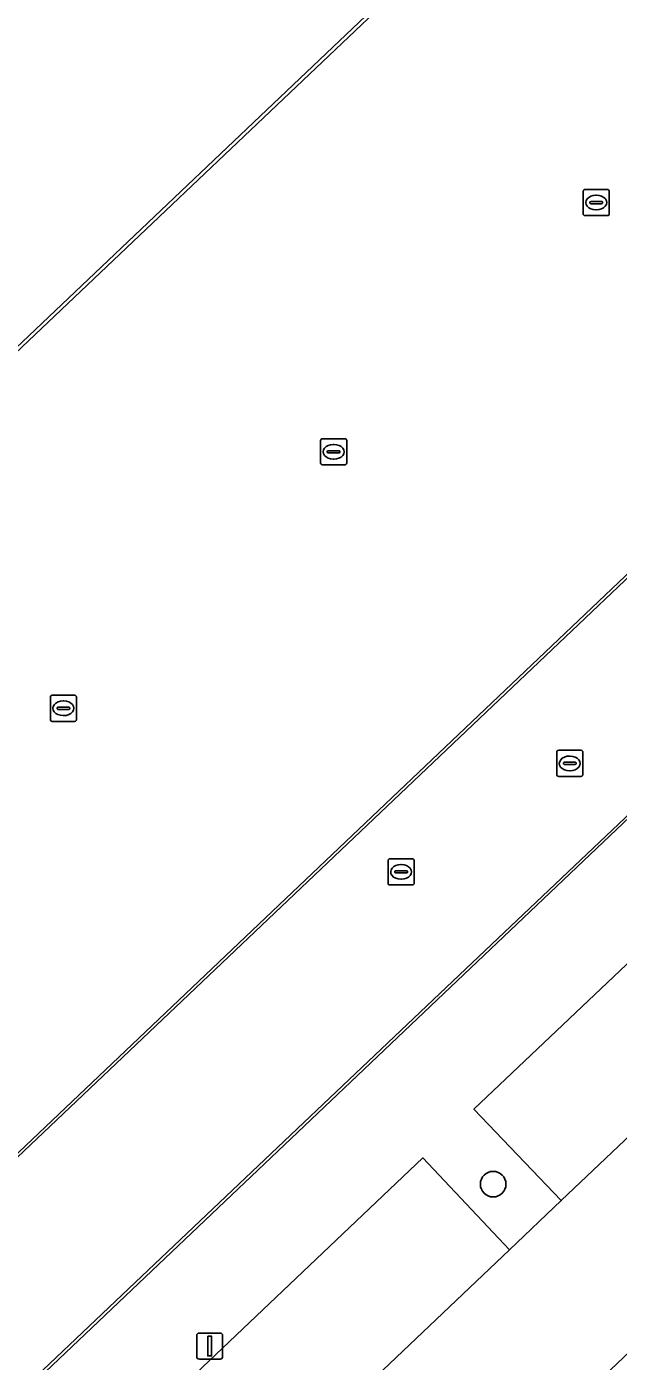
# Model space of a CAD drawing. Extents: x 156141 to 158132, y 385651 to 388333.
# Drawn here: x 156660.7 to 156683.3, y 388038.9 to 388090 of the extents above; entities that cross this region are included whole.
import ezdxf

# ---------------------------------------------------------------- set-up
doc = ezdxf.new("R2010")
doc.units = 0
for name, color, linetype in [('IMGEO_Boom', 7, 'Continuous'), ('IMGEO_Groenvoorziening', 7, 'Continuous'), ('IMGEO_Kolk', 7, 'Continuous'), ('IMGEO_Lichtmast', 7, 'Continuous'), ('IMGEO_Lijnafwatering', 7, 'Continuous'), ('IMGEO_Parkeervlak_halfverhard', 7, 'Continuous'), ('IMGEO_Rijbaan_lokaal_gesloten', 7, 'Continuous'), ('IMGEO_Rijbaan_lokaal_open', 7, 'Continuous'), ('IMGEO_Rioolput', 7, 'Continuous'), ('IMGEO_Terreindeel_open', 7, 'Continuous')]:
    doc.layers.add(name, color=color, linetype=linetype)

msp = doc.modelspace()

# ---------------------------------------------------------------- linework, layer by layer
at = {"layer": 'IMGEO_Boom'}
msp.add_circle((156678.523, 388045.706), 0.489, dxfattribs=at)
at = {"layer": 'IMGEO_Groenvoorziening'}
msp.add_lwpolyline([(156732.524, 388106.093), (156651.226, 388028.872), (156651.463, 388028.623), (156655.573, 388024.296), (156659.729, 388028.332), (156660.327, 388027.729), (156661.757, 388029.081), (156663.875, 388028.707), (156664.856, 388029.609), (156661.542, 388033.127), (156675.838, 388046.708), (156679.147, 388043.197), (156681.128, 388045.08), (156677.788, 388048.574), (156692.127, 388062.163), (156695.459, 388058.661), (156697.483, 388060.584), (156694.301, 388064.042), (156708.466, 388077.666), (156711.786, 388074.163), (156713.816, 388076.083), (156710.474, 388079.585), (156724.759, 388093.143)], dxfattribs=at)
at = {"layer": 'IMGEO_Kolk'}
for p, q in [((156682.039, 388083.753), (156682.891, 388083.753)), ((156681.964, 388082.827), (156681.964, 388083.679)), ((156682.223, 388083.247), (156682.223, 388083.259)), ((156682.266, 388083.296), (156682.664, 388083.296)), ((156682.452, 388083.533), (156682.477, 388083.533)), ((156682.707, 388083.259), (156682.707, 388083.247)), ((156682.965, 388083.679), (156682.965, 388082.827)), ((156682.891, 388082.753), (156682.039, 388082.753)), ((156682.661, 388083.21), (156682.263, 388083.21)), ((156682.475, 388082.973), (156682.45, 388082.973)), ((156671.92, 388073.293), (156671.92, 388074.145)), ((156671.995, 388074.219), (156672.847, 388074.219)), ((156672.921, 388074.145), (156672.921, 388073.293)), ((156672.179, 388073.713), (156672.179, 388073.725)), ((156672.617, 388073.676), (156672.219, 388073.676)), ((156672.222, 388073.762), (156672.62, 388073.762)), ((156672.408, 388073.999), (156672.433, 388073.999)), ((156672.663, 388073.725), (156672.663, 388073.713)), ((156672.847, 388073.219), (156671.995, 388073.219)), ((156672.431, 388073.439), (156672.406, 388073.439)), ((156661.661, 388064.409), (156662.513, 388064.409)), ((156661.586, 388063.483), (156661.586, 388064.335)), ((156661.845, 388063.903), (156661.845, 388063.915)), ((156662.283, 388063.866), (156661.885, 388063.866)), ((156661.888, 388063.952), (156662.286, 388063.952)), ((156662.074, 388064.189), (156662.099, 388064.189)), ((156662.329, 388063.915), (156662.329, 388063.903)), ((156662.587, 388064.335), (156662.587, 388063.483)), ((156662.513, 388063.409), (156661.661, 388063.409)), ((156662.097, 388063.629), (156662.072, 388063.629))]:
    msp.add_line(p, q, dxfattribs=at)
for points in [[(156682.039, 388083.753), (156682.891, 388083.753)], [(156681.964, 388082.827), (156681.964, 388083.679)], [(156682.965, 388083.679), (156682.965, 388082.827)], [(156682.891, 388082.753), (156682.039, 388082.753)], [(156671.92, 388073.293), (156671.92, 388074.145)], [(156671.995, 388074.219), (156672.847, 388074.219)], [(156672.921, 388074.145), (156672.921, 388073.293)], [(156672.847, 388073.219), (156671.995, 388073.219)], [(156661.661, 388064.409), (156662.513, 388064.409)], [(156661.586, 388063.483), (156661.586, 388064.335)], [(156662.587, 388064.335), (156662.587, 388063.483)], [(156662.513, 388063.409), (156661.661, 388063.409)]]:
    msp.add_lwpolyline(points, dxfattribs=at)
for centre, radius, start, end in [((156682.041, 388083.677), 0.0765, 91.552, 178.448), ((156682.041, 388083.677), 0.0765, 91.552, 178.448), ((156682.889, 388083.677), 0.0765, 1.552, 88.448), ((156682.889, 388083.677), 0.0765, 1.552, 88.448), ((156682.263, 388083.256), 0.0403, 85.8775, 175.7526), ((156682.26, 388083.246), 0.0366, 178.938, 274.7102), ((156682.664, 388083.253), 0.043, 264.8664, 352.4533), ((156682.668, 388083.258), 0.0386, 1.7309, 96.639), ((156682.041, 388082.829), 0.0765, 181.552, 268.448), ((156682.041, 388082.829), 0.0765, 181.552, 268.448), ((156682.889, 388082.829), 0.0765, 271.552, 358.448), ((156682.889, 388082.829), 0.0765, 271.552, 358.448), ((156671.997, 388074.143), 0.0765, 91.552, 178.448), ((156671.997, 388074.143), 0.0765, 91.552, 178.448), ((156672.845, 388074.143), 0.0765, 1.552, 88.448), ((156672.845, 388074.143), 0.0765, 1.552, 88.448), ((156672.219, 388073.722), 0.0403, 85.8775, 175.7526), ((156672.216, 388073.712), 0.0366, 178.938, 274.7102), ((156672.62, 388073.719), 0.043, 264.8664, 352.4533), ((156672.624, 388073.724), 0.0386, 1.7309, 96.639), ((156671.997, 388073.295), 0.0765, 181.552, 268.448), ((156671.997, 388073.295), 0.0765, 181.552, 268.448), ((156672.845, 388073.295), 0.0765, 271.552, 358.448), ((156672.845, 388073.295), 0.0765, 271.552, 358.448), ((156661.663, 388064.333), 0.0765, 91.552, 178.448), ((156661.663, 388064.333), 0.0765, 91.552, 178.448), ((156662.511, 388064.333), 0.0765, 1.552, 88.448), ((156662.511, 388064.333), 0.0765, 1.552, 88.448), ((156661.885, 388063.912), 0.0403, 85.8775, 175.7526), ((156661.882, 388063.902), 0.0366, 178.938, 274.7102), ((156662.286, 388063.909), 0.043, 264.8664, 352.4533), ((156662.29, 388063.914), 0.0386, 1.7309, 96.639), ((156661.663, 388063.485), 0.0765, 181.552, 268.448), ((156661.663, 388063.485), 0.0765, 181.552, 268.448), ((156662.511, 388063.485), 0.0765, 271.552, 358.448), ((156662.511, 388063.485), 0.0765, 271.552, 358.448)]:
    msp.add_arc(centre, radius, start, end, dxfattribs=at)
for centre, major_axis, ratio, start_param, end_param in [((156682.451, 388083.253), (-0.387, 0.002), 0.722429, 4.712389, 7.853982), ((156682.476, 388083.253), (-0.39, 0.002), 0.717154, 1.570796, 4.712389), ((156672.407, 388073.719), (-0.387, 0.002), 0.722429, 4.712389, 7.853982), ((156672.432, 388073.719), (-0.39, 0.002), 0.717154, 1.570796, 4.712389), ((156662.073, 388063.909), (-0.387, 0.002), 0.722429, 4.712389, 7.853982), ((156662.098, 388063.909), (-0.39, 0.002), 0.717154, 1.570796, 4.712389)]:
    msp.add_ellipse(centre, major_axis=major_axis, ratio=ratio, start_param=start_param, end_param=end_param, dxfattribs=at)
at = {"layer": 'IMGEO_Lichtmast'}
for p, q in [((156667.185, 388039.111), (156667.185, 388039.911)), ((156667.185, 388039.911), (156667.185, 388039.111)), ((156667.285, 388040.011), (156668.075, 388040.011)), ((156668.075, 388040.011), (156667.285, 388040.011)), ((156668.175, 388039.911), (156668.175, 388039.111)), ((156668.175, 388039.111), (156668.175, 388039.911)), ((156668.075, 388039.011), (156667.285, 388039.011)), ((156667.285, 388039.011), (156668.075, 388039.011))]:
    msp.add_line(p, q, dxfattribs=at)
msp.add_lwpolyline([(156667.605, 388039.886), (156667.755, 388039.886), (156667.755, 388039.136), (156667.605, 388039.136), (156667.605, 388039.886)], dxfattribs=at)
for centre, start, end in [((156667.285, 388039.911), 90, 180), ((156667.285, 388039.911), 90, 180), ((156668.075, 388039.911), 0, 90), ((156668.075, 388039.911), 360, 90), ((156667.285, 388039.111), 180, 270), ((156667.285, 388039.111), 180, 270), ((156668.075, 388039.111), 270, 0), ((156668.075, 388039.111), 270, 0)]:
    msp.add_arc(centre, 0.1, start, end, dxfattribs=at)
at = {"layer": 'IMGEO_Lijnafwatering'}
for points in [[(156674.66, 388091.364), (156659.75, 388077.205)], [(156675.22, 388060.879), (156690.125, 388075.03)], [(156678.46, 388054.872), (156692.086, 388067.794)], [(156660.314, 388046.727), (156675.22, 388060.879)], [(156664.834, 388041.949), (156678.46, 388054.872)], [(156651.209, 388029.027), (156664.834, 388041.949)]]:
    msp.add_lwpolyline(points, dxfattribs=at)
at = {"layer": 'IMGEO_Parkeervlak_halfverhard'}
for points in [[(156695.459, 388058.661), (156692.127, 388062.163), (156677.788, 388048.574), (156681.128, 388045.08)], [(156679.147, 388043.197), (156675.838, 388046.708), (156661.542, 388033.127), (156664.856, 388029.609)]]:
    msp.add_lwpolyline(points, close=True, dxfattribs=at)
at = {"layer": 'IMGEO_Rijbaan_lokaal_gesloten'}
for points in [[(156646.532, 388023.876), (156651.463, 388028.623), (156651.226, 388028.872), (156732.524, 388106.093), (156732.988, 388106.533), (156732.962, 388106.561), (156706.487, 388134.255), (156698.079, 388143.248), (156697.941, 388143.396), (156692.7, 388148.628), (156687.199, 388154.591), (156646.005, 388115.411), (156600.051, 388071.963)], [(156635.769, 388023.546), (156635.495, 388023.834), (156633.657, 388022.131), (156628.961, 388027.002), (156641.815, 388039.199), (156636.245, 388044.954), (156623.379, 388032.669), (156623.232, 388032.812), (156634.564, 388043.573), (156632.676, 388045.584), (156632.98, 388045.892), (156629.994, 388048.785), (156704.477, 388119.48)], [(156719.757, 388103.353), (156645.589, 388032.889), (156635.769, 388023.546)]]:
    msp.add_lwpolyline(points, dxfattribs=at)
at = {"layer": 'IMGEO_Rijbaan_lokaal_open'}
msp.add_lwpolyline([(156728.105, 388089.669), (156713.816, 388076.083), (156711.786, 388074.163), (156697.483, 388060.584), (156695.459, 388058.661), (156681.128, 388045.08), (156679.147, 388043.197), (156664.856, 388029.609), (156663.875, 388028.707), (156663.309, 388027.774), (156667.232, 388023.64), (156668.969, 388025.27), (156683.268, 388038.847), (156685.309, 388040.782), (156699.623, 388054.351), (156701.639, 388056.263), (156715.934, 388069.845), (156717.976, 388071.762), (156732.242, 388085.318)], dxfattribs=at)
at = {"layer": 'IMGEO_Rioolput'}
for p, q in [((156680.954, 388061.374), (156680.954, 388062.226)), ((156681.029, 388062.3), (156681.881, 388062.3)), ((156681.213, 388061.794), (156681.213, 388061.806)), ((156681.256, 388061.843), (156681.654, 388061.843)), ((156681.442, 388062.08), (156681.467, 388062.08)), ((156681.697, 388061.806), (156681.697, 388061.794)), ((156681.955, 388062.226), (156681.955, 388061.374)), ((156681.881, 388061.3), (156681.029, 388061.3)), ((156681.651, 388061.757), (156681.253, 388061.757)), ((156681.465, 388061.52), (156681.44, 388061.52)), ((156674.503, 388057.225), (156674.503, 388058.077)), ((156674.578, 388058.151), (156675.43, 388058.151)), ((156674.991, 388057.931), (156675.016, 388057.931)), ((156675.504, 388058.077), (156675.504, 388057.225)), ((156674.762, 388057.645), (156674.762, 388057.657)), ((156675.2, 388057.608), (156674.802, 388057.608)), ((156674.805, 388057.694), (156675.203, 388057.694)), ((156675.014, 388057.371), (156674.989, 388057.371)), ((156675.246, 388057.657), (156675.246, 388057.645)), ((156675.43, 388057.151), (156674.578, 388057.151))]:
    msp.add_line(p, q, dxfattribs=at)
for points in [[(156680.954, 388061.374), (156680.954, 388062.226)], [(156681.029, 388062.3), (156681.881, 388062.3)], [(156681.955, 388062.226), (156681.955, 388061.374)], [(156681.881, 388061.3), (156681.029, 388061.3)], [(156674.503, 388057.225), (156674.503, 388058.077)], [(156674.578, 388058.151), (156675.43, 388058.151)], [(156675.504, 388058.077), (156675.504, 388057.225)], [(156675.43, 388057.151), (156674.578, 388057.151)]]:
    msp.add_lwpolyline(points, dxfattribs=at)
for centre, radius, start, end in [((156681.031, 388062.224), 0.0765, 91.552, 178.448), ((156681.031, 388062.224), 0.0765, 91.552, 178.448), ((156681.253, 388061.803), 0.0403, 85.8775, 175.7526), ((156681.658, 388061.805), 0.0386, 1.7309, 96.639), ((156681.879, 388062.224), 0.0765, 1.552, 88.448), ((156681.879, 388062.224), 0.0765, 1.552, 88.448), ((156681.031, 388061.376), 0.0765, 181.552, 268.448), ((156681.031, 388061.376), 0.0765, 181.552, 268.448), ((156681.25, 388061.793), 0.0366, 178.938, 274.7102), ((156681.654, 388061.8), 0.043, 264.8664, 352.4533), ((156681.879, 388061.376), 0.0765, 271.552, 358.448), ((156681.879, 388061.376), 0.0765, 271.552, 358.448), ((156674.58, 388058.075), 0.0765, 91.552, 178.448), ((156674.58, 388058.075), 0.0765, 91.552, 178.448), ((156675.428, 388058.075), 0.0765, 1.552, 88.448), ((156675.428, 388058.075), 0.0765, 1.552, 88.448), ((156674.58, 388057.227), 0.0765, 181.552, 268.448), ((156674.58, 388057.227), 0.0765, 181.552, 268.448), ((156674.802, 388057.654), 0.0403, 85.8775, 175.7526), ((156674.799, 388057.644), 0.0366, 178.938, 274.7102), ((156675.203, 388057.651), 0.043, 264.8664, 352.4533), ((156675.207, 388057.656), 0.0386, 1.7309, 96.639), ((156675.428, 388057.227), 0.0765, 271.552, 358.448), ((156675.428, 388057.227), 0.0765, 271.552, 358.448)]:
    msp.add_arc(centre, radius, start, end, dxfattribs=at)
for centre, major_axis, ratio, start_param, end_param in [((156681.441, 388061.8), (-0.387, 0.002), 0.722429, 4.712389, 7.853982), ((156681.466, 388061.8), (-0.39, 0.002), 0.717154, 1.570796, 4.712389), ((156674.99, 388057.651), (-0.387, 0.002), 0.722429, 4.712389, 7.853982), ((156675.015, 388057.651), (-0.39, 0.002), 0.717154, 1.570796, 4.712389)]:
    msp.add_ellipse(centre, major_axis=major_axis, ratio=ratio, start_param=start_param, end_param=end_param, dxfattribs=at)
at = {"layer": 'IMGEO_Terreindeel_open'}
for points in [[(156704.477, 388119.48), (156629.994, 388048.785), (156632.98, 388045.892)], [(156632.98, 388045.892), (156632.676, 388045.584), (156634.564, 388043.573), (156623.232, 388032.812), (156623.379, 388032.669), (156636.245, 388044.954), (156641.815, 388039.199), (156628.961, 388027.002), (156633.657, 388022.131), (156635.495, 388023.834), (156631.981, 388027.518), (156642.994, 388037.964), (156643.793, 388037.102), (156645.589, 388032.889), (156719.757, 388103.353)]]:
    msp.add_lwpolyline(points, dxfattribs=at)

doc.saveas('drawing.dxf')
